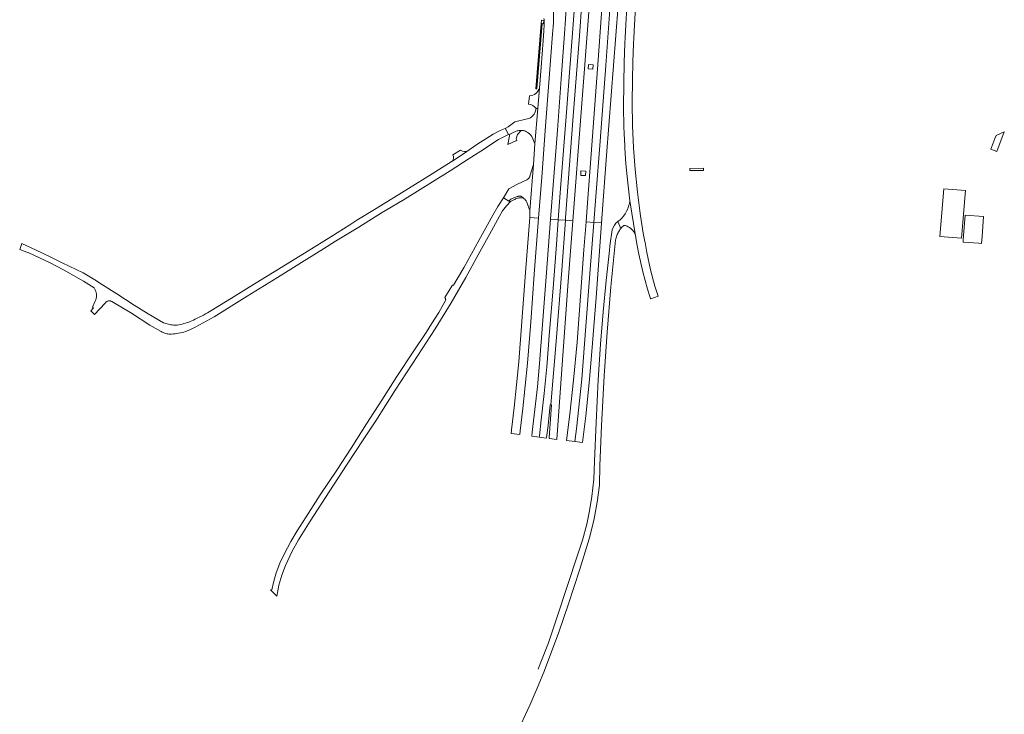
# Model space of a CAD drawing. Header units: metres. Extents: x 152391 to 157968, y 462336 to 467280.
# Tile 547 of 656: x 157125.65 to 157130.16, y 462630.05 to 462633.23. Entities that reach past the tile are written whole.
import ezdxf

# ---------------------------------------------------------------- set-up
doc = ezdxf.new("R2010")
doc.units = ezdxf.units.M
doc.header["$LTSCALE"] = 0.75
for name, color, linetype, lineweight in [('B-WE-VH-VERHARDING_ASFALT-GV', 251, 'Continuous', 18), ('B-WE-VH-VERHARDING_BEDRIJFSVLOERPLAAT-GV', 251, 'Continuous', 18), ('B-WE-VH-VERHARDING_BETON-GV', 251, 'Continuous', 18), ('B-WE-VH-VERHARDING_GESLOTEN-GV', 251, 'Continuous', 18), ('B-WE-VH-VERHARDING_HALFVERHARDING-GV', 251, 'Continuous', 18), ('B-WE-VH-VERHARDING_OPEN-GV', 251, 'Continuous', 18), ('B-WE-VH-VERHARDING_TEGEL_RUBBER-GV', 251, 'Continuous', 18)]:
    doc.layers.add(name, color=color, linetype=linetype, lineweight=lineweight)

msp = doc.modelspace()

# ---------------------------------------------------------------- linework, layer by layer
at = {"layer": 'B-WE-VH-VERHARDING_ASFALT-GV'}
for points in [[(157128.428, 462633.2878), (157128.423, 462633.2052), (157128.4199, 462633.1476), (157128.4184, 462633.1205), (157128.4157, 462633.0336), (157128.4133, 462632.9371), (157128.4128, 462632.8289), (157128.4137, 462632.7398), (157128.4153, 462632.7063), (157128.418, 462632.6531), (157128.4188, 462632.6407), (157128.4234, 462632.5694), (157128.4316, 462632.4814), (157128.4415, 462632.3999), (157128.4671, 462632.2391)], [(157128.4688, 462632.2293), (157128.4717, 462632.2129), (157128.4737, 462632.2022), (157128.4821, 462632.1552), (157128.5014, 462632.0739), (157128.5222, 462631.995), (157128.5326, 462631.9605), (157128.5357, 462631.9508), (157128.5366, 462631.9511), (157128.5702, 462631.9627), (157128.5559, 462632.0079), (157128.5357, 462632.0829), (157128.5196, 462632.1635), (157128.5109, 462632.2093), (157128.5102, 462632.2129), (157128.5029, 462632.2516), (157128.4905, 462632.3301), (157128.4867, 462632.3541), (157128.4764, 462632.4395), (157128.465, 462632.5434), (157128.4572, 462632.6424), (157128.4531, 462632.7449), (157128.4517, 462632.8495), (157128.4531, 462632.9525), (157128.4549, 462633.0365), (157128.458, 462633.119), (157128.4593, 462633.1456), (157128.4623, 462633.2056), (157128.4675, 462633.2865)], [(157128.4671, 462632.2391), (157128.4415, 462632.3999)], [(157127.9219, 462629.9586), (157127.9839, 462630.0916), (157128.0209, 462630.1775), (157128.0498, 462630.2483), (157128.1159, 462630.4239), (157128.1597, 462630.5537), (157128.2116, 462630.712), (157128.2554, 462630.8518), (157128.2768, 462630.9348), (157128.2917, 462631.0196), (157128.3024, 462631.0974), (157128.3033, 462631.1873), (157128.312, 462631.3682), (157128.3233, 462631.5976), (157128.3366, 462631.7973), (157128.3537, 462632.0057), (157128.3737, 462632.2039), (157128.3742, 462632.2092), (157128.3749, 462632.2145), (157128.3758, 462632.2197), (157128.3769, 462632.2249), (157128.3783, 462632.23), (157128.3798, 462632.2351), (157128.3816, 462632.2401), (157128.3835, 462632.2451), (157128.3856, 462632.2499), (157128.3879, 462632.2547), (157128.3904, 462632.2594), (157128.3931, 462632.264), (157128.396, 462632.2684), (157128.3991, 462632.2728), (157128.3997, 462632.2734), (157128.3862, 462632.3052)], [(157128.3862, 462632.3052), (157128.3997, 462632.2734)], [(157128.3606, 462632.2665), (157128.3606, 462632.2663), (157128.3501, 462632.193), (157128.3472, 462632.172), (157128.3323, 462632.0348), (157128.3189, 462631.8909), (157128.307, 462631.7436), (157128.2962, 462631.5791), (157128.2868, 462631.3848), (157128.2788, 462631.2067), (157128.2756, 462631.1241), (157128.2666, 462631.0457), (157128.2562, 462630.9797), (157128.2433, 462630.9182), (157128.2239, 462630.8457), (157128.2018, 462630.7763), (157128.1085, 462630.4933), (157128.068, 462630.375), (157128.0309, 462630.2786), (157128.0214, 462630.2542)]]:
    msp.add_lwpolyline(points, dxfattribs=at)
for points in [[(157127.6936, 462632.6256), (157127.629, 462632.5818), (157127.6268, 462632.5804), (157127.5349, 462632.5235), (157127.4266, 462632.4557), (157127.2783, 462632.3646), (157127.1908, 462632.3106), (157127.1579, 462632.2897), (157127.0706, 462632.2342), (157126.9632, 462632.1677), (157126.8514, 462632.0988), (157126.7285, 462632.0232), (157126.6165, 462631.9539), (157126.5057, 462631.8871), (157126.4965, 462631.8815), (157126.4872, 462631.8761), (157126.4778, 462631.8709), (157126.4682, 462631.866), (157126.4585, 462631.8612), (157126.4487, 462631.8568), (157126.4416, 462631.8534), (157126.4344, 462631.8502), (157126.4272, 462631.8471), (157126.4198, 462631.8443), (157126.4124, 462631.8417), (157126.4049, 462631.8393), (157126.3973, 462631.837), (157126.3897, 462631.835), (157126.3821, 462631.8332), (157126.3744, 462631.8316), (157126.3666, 462631.8302), (157126.3609, 462631.83), (157126.3551, 462631.8301), (157126.3494, 462631.8304), (157126.3437, 462631.8309), (157126.338, 462631.8317), (157126.3323, 462631.8327), (157126.3267, 462631.8339), (157126.3212, 462631.8354), (157126.3157, 462631.837), (157126.3103, 462631.8389), (157126.3049, 462631.8411), (157126.234, 462631.8815), (157126.1695, 462631.9209), (157126.0899, 462631.9729), (157126.025, 462632.0153), (157125.9899, 462632.0377), (157125.9361, 462632.0695), (157125.8404, 462632.116), (157125.782, 462632.144), (157125.7205, 462632.1727), (157125.6549, 462632.204), (157125.6453, 462632.1769), (157125.6853, 462632.1612), (157125.6871, 462632.1605), (157125.7819, 462632.117), (157125.8466, 462632.0839), (157125.9374, 462632.0313), (157125.9862, 462632.0015), (157125.9882, 462631.9982), (157125.99, 462631.9949), (157125.9916, 462631.9914), (157125.9931, 462631.9879), (157125.9943, 462631.9843), (157125.9953, 462631.9806), (157125.996, 462631.9769), (157125.9966, 462631.9731), (157125.9969, 462631.9693), (157125.997, 462631.9655), (157125.9969, 462631.9617), (157125.9966, 462631.9579), (157125.9961, 462631.9541), (157125.9953, 462631.9504), (157125.9943, 462631.9467), (157125.9931, 462631.9431), (157125.9918, 462631.9395), (157125.9902, 462631.9361), (157125.9791, 462631.9128), (157125.9833, 462631.9099), (157125.9706, 462631.8956), (157125.9888, 462631.8795), (157126.0364, 462631.9311), (157126.0378, 462631.9329), (157126.0394, 462631.9346), (157126.0412, 462631.9361), (157126.0431, 462631.9374), (157126.0451, 462631.9386), (157126.0472, 462631.9395), (157126.0493, 462631.9403), (157126.0516, 462631.9408), (157126.0539, 462631.9411), (157126.0562, 462631.9412), (157126.0585, 462631.9411), (157126.0608, 462631.9408), (157126.063, 462631.9402), (157126.0652, 462631.9394), (157126.0673, 462631.9385), (157126.1569, 462631.8851), (157126.2421, 462631.8301), (157126.2902, 462631.803), (157126.2941, 462631.8006), (157126.2981, 462631.7984), (157126.3022, 462631.7964), (157126.3064, 462631.7946), (157126.3107, 462631.7931), (157126.3151, 462631.7917), (157126.3196, 462631.7906), (157126.324, 462631.7897), (157126.3286, 462631.7891), (157126.3331, 462631.7886), (157126.3413, 462631.7891), (157126.3494, 462631.7898), (157126.3575, 462631.7907), (157126.3655, 462631.7919), (157126.3736, 462631.7932), (157126.3816, 462631.7947), (157126.3895, 462631.7964), (157126.3975, 462631.7983), (157126.4053, 462631.8004), (157126.4244, 462631.8082), (157126.4531, 462631.8222), (157126.536, 462631.8679), (157126.687, 462631.9625), (157126.8262, 462632.0481), (157126.9609, 462632.1315), (157127.0371, 462632.1793), (157127.0929, 462632.2143), (157127.1989, 462632.2789), (157127.3038, 462632.3444), (157127.4001, 462632.4017), (157127.6182, 462632.5376), (157127.7007, 462632.5907), (157127.7578, 462632.6265), (157127.8398, 462632.6796), (157127.8856, 462632.7035), (157127.871, 462632.7294), (157127.8704, 462632.7303), (157127.8469, 462632.7209), (157127.8156, 462632.7042), (157127.7403, 462632.6571)], [(157127.629, 462632.5818), (157127.6936, 462632.6256), (157127.6835, 462632.6249), (157127.6736, 462632.6269), (157127.6646, 462632.6317), (157127.6294, 462632.6094), (157127.6325, 462632.6028), (157127.6335, 462632.5956), (157127.6323, 462632.5884)], [(157127.8616, 462632.4139), (157127.8365, 462632.3727), (157127.814, 462632.334), (157127.7486, 462632.2176), (157127.6818, 462632.0953), (157127.6478, 462632.0384), (157127.633, 462632.0137), (157127.6282, 462632.0132), (157127.6104, 462631.9845), (157127.5933, 462631.9571), (157127.5945, 462631.9558), (157127.5954, 462631.9543), (157127.5962, 462631.9526), (157127.5968, 462631.951), (157127.5972, 462631.9492), (157127.5973, 462631.9474), (157127.5972, 462631.9457), (157127.597, 462631.9439), (157127.5965, 462631.9422), (157127.5664, 462631.8884), (157127.5328, 462631.8354), (157127.5076, 462631.7958), (157127.448, 462631.7081), (157127.3741, 462631.5942), (157127.3045, 462631.4869), (157127.2351, 462631.3772), (157127.1647, 462631.2658), (157127.0978, 462631.1658), (157127.0225, 462631.0528), (157126.9577, 462630.9518), (157126.9175, 462630.8878), (157126.8881, 462630.8382), (157126.8567, 462630.7802), (157126.8373, 462630.7395), (157126.821, 462630.6947), (157126.808, 462630.6518), (157126.8013, 462630.6175), (157126.8002, 462630.617), (157126.7975, 462630.6166), (157126.7942, 462630.6178), (157126.8232, 462630.5889), (157126.8277, 462630.6127), (157126.8323, 462630.6386), (157126.8471, 462630.6854), (157126.863, 462630.729), (157126.8937, 462630.7947), (157126.9232, 462630.8469), (157126.9769, 462630.9318), (157127.0629, 462631.0668), (157127.1455, 462631.1927), (157127.2199, 462631.3052), (157127.2767, 462631.3912), (157127.3657, 462631.5316), (157127.4703, 462631.6915), (157127.5487, 462631.8128), (157127.6224, 462631.9316), (157127.6889, 462632.0476), (157127.7455, 462632.1528), (157127.8072, 462632.2622), (157127.8436, 462632.3285), (157127.8581, 462632.3534), (157127.8756, 462632.3764), (157127.8946, 462632.396), (157127.8869, 462632.3982)]]:
    msp.add_lwpolyline(points, close=True, dxfattribs=at)
for points in [[(157128.4415, 462632.3999, -0.171698), (157128.3947, 462632.3109)], [(157128.3862, 462632.3052, 0.161045), (157128.3606, 462632.2665)], [(157128.3885, 462632.3069, 0.007718), (157128.3862, 462632.3052)], [(157128.3947, 462632.3109, 0.025646), (157128.3885, 462632.3069)], [(157128.3997, 462632.2734, -0.051821), (157128.4143, 462632.287)], [(157128.4143, 462632.287, -0.082059), (157128.4341, 462632.2807)], [(157128.4341, 462632.2807, -0.218123), (157128.4671, 462632.2391)], [(157128.4671, 462632.2391, -0.039453), (157128.4688, 462632.2293)]]:
    msp.add_lwpolyline(points, format="xyb", dxfattribs=at)
at = {"layer": 'B-WE-VH-VERHARDING_BEDRIJFSVLOERPLAAT-GV'}
msp.add_lwpolyline([(157128.7789, 462632.5484), (157128.7166, 462632.5479), (157128.7167, 462632.5383), (157128.7789, 462632.5379)], close=True, dxfattribs=at)
at = {"layer": 'B-WE-VH-VERHARDING_BETON-GV'}
msp.add_lwpolyline([(157130.0955, 462632.6359), (157130.1222, 462632.6256), (157130.157, 462632.7158), (157130.1192, 462632.6989), (157130.114, 462632.685)], close=True, dxfattribs=at)
at = {"layer": 'B-WE-VH-VERHARDING_GESLOTEN-GV'}
for points in [[(157128.1457, 462633.2309), (157128.1423, 462633.165), (157128.1264, 462632.9586), (157128.1089, 462632.7232), (157128.0781, 462632.3159), (157128.078, 462632.3153), (157128.1131, 462632.3128), (157128.1224, 462632.4354), (157128.1487, 462632.7851), (157128.1763, 462633.1483), (157128.1886, 462633.3101), (157128.1502, 462633.3132), (157128.1502, 462633.312)], [(157128.1886, 462633.3101), (157128.1763, 462633.1483), (157128.1487, 462632.7851), (157128.1224, 462632.4354), (157128.1131, 462632.3128), (157128.1458, 462632.3104), (157128.1467, 462632.3221), (157128.1818, 462632.7877), (157128.2097, 462633.1549), (157128.2213, 462633.3075)], [(157128.1804, 462632.3078), (157128.1805, 462632.3082), (157128.2565, 462633.304), (157128.2566, 462633.3047), (157128.2213, 462633.3075), (157128.2097, 462633.1549), (157128.1818, 462632.7877), (157128.1467, 462632.3221), (157128.1458, 462632.3104)], [(157128.315, 462633.3), (157128.315, 462633.2996), (157128.296, 462633.0448), (157128.2632, 462632.6134), (157128.2466, 462632.3905), (157128.2403, 462632.3035), (157128.2762, 462632.3009), (157128.2852, 462632.4186), (157128.3047, 462632.6724), (157128.3304, 462633.0191), (157128.3512, 462633.2971)], [(157128.3875, 462633.2941), (157128.3875, 462633.2941), (157128.3512, 462633.2971), (157128.3304, 462633.0191), (157128.3047, 462632.6724), (157128.2852, 462632.4186), (157128.2762, 462632.3009), (157128.3117, 462632.2983), (157128.3117, 462632.2983), (157128.3344, 462632.6064)], [(157128.0232, 462632.3195), (157127.9831, 462632.3226), (157127.9635, 462632.0707), (157127.9468, 462631.8471), (157127.9317, 462631.6617), (157127.9222, 462631.5567), (157127.9114, 462631.4527), (157127.899, 462631.3499), (157127.8968, 462631.3338), (157127.9366, 462631.3284), (157127.9389, 462631.3456), (157127.9514, 462631.4487), (157127.9621, 462631.5525), (157127.9715, 462631.6557), (157127.9871, 462631.8437), (157128.0034, 462632.0635)], [(157128.078, 462632.3153), (157128.058, 462632.0511), (157128.0275, 462631.6546), (157128.0173, 462631.5479), (157128.0062, 462631.4432), (157127.9938, 462631.3396), (157127.9913, 462631.3212), (157128.0258, 462631.3169), (157128.0265, 462631.3231), (157128.0351, 462631.3968), (157128.0493, 462631.5169), (157128.06, 462631.6394), (157128.0737, 462631.8014), (157128.0893, 462631.9989), (157128.1045, 462632.1993), (157128.1131, 462632.3128)], [(157128.0583, 462631.3129), (157128.0586, 462631.3153), (157128.0663, 462631.3706), (157128.0767, 462631.4651), (157128.0791, 462631.4649), (157128.1038, 462631.7557), (157128.1294, 462632.0818), (157128.1458, 462632.3104), (157128.1131, 462632.3128), (157128.1045, 462632.1993), (157128.0893, 462631.9989), (157128.0737, 462631.8014), (157128.06, 462631.6394), (157128.0493, 462631.5169), (157128.0351, 462631.3968), (157128.0265, 462631.3231), (157128.0258, 462631.3169)], [(157128.071, 462631.3113), (157128.1062, 462631.3069), (157128.1217, 462631.5217), (157128.1591, 462632.0295), (157128.1804, 462632.3078), (157128.1458, 462632.3104), (157128.1294, 462632.0818), (157128.1038, 462631.7557), (157128.0791, 462631.4649), (157128.0816, 462631.4647), (157128.0711, 462631.3135)], [(157128.2403, 462632.3035), (157128.231, 462632.1746), (157128.2153, 462631.963), (157128.1993, 462631.7518), (157128.1823, 462631.578), (157128.1662, 462631.4228), (157128.151, 462631.3013), (157128.1894, 462631.2965), (157128.1968, 462631.3557), (157128.2206, 462631.5826), (157128.2395, 462631.8254), (157128.2581, 462632.0657), (157128.2762, 462632.3009)], [(157128.3022, 462632.1686), (157128.3117, 462632.2983), (157128.2762, 462632.3009), (157128.2581, 462632.0657), (157128.2395, 462631.8254), (157128.2206, 462631.5826), (157128.1968, 462631.3557), (157128.1894, 462631.2965), (157128.2239, 462631.2922), (157128.224, 462631.2923), (157128.2394, 462631.415), (157128.2562, 462631.5812), (157128.2706, 462631.7471), (157128.2862, 462631.9571)]]:
    msp.add_lwpolyline(points, close=True, dxfattribs=at)
for points in [[(157128.0869, 462633.1627, 0.063065), (157128.0879, 462633.303)], [(157128.0477, 462633.2343, 0.001643), (157128.0489, 462633.2161)], [(157128.0489, 462633.2161, -0.006752), (157128.0468, 462633.1777)]]:
    msp.add_lwpolyline(points, format="xyb", dxfattribs=at)
for points in [[(157128.0065, 462632.6605), (157127.9998, 462632.5652), (157127.9834, 462632.3544), (157127.9836, 462632.3295), (157127.9831, 462632.323), (157127.9831, 462632.3226), (157128.0232, 462632.3195), (157128.0233, 462632.32), (157128.0373, 462632.5071), (157128.0554, 462632.7414), (157128.071, 462632.9615), (157128.0869, 462633.1627)], [(157128.0468, 462633.1777), (157128.044, 462633.1335), (157128.0347, 462633.012), (157128.0267, 462632.9161), (157128.0192, 462632.8216), (157128.0065, 462632.6605)]]:
    msp.add_lwpolyline(points, dxfattribs=at)
at = {"layer": 'B-WE-VH-VERHARDING_HALFVERHARDING-GV'}
for points in [[(157127.9094, 462632.7133), (157127.8917, 462632.7043), (157127.8814, 462632.6574), (157127.9192, 462632.6749), (157127.9228, 462632.6766)], [(157127.9228, 462632.6766), (157127.92, 462632.6835), (157127.9269, 462632.7033), (157127.9437, 462632.7222)]]:
    msp.add_lwpolyline(points, dxfattribs=at)
for points in [[(157127.9204, 462632.7182, 0.031814), (157127.9094, 462632.7133)], [(157127.9282, 462632.7202, 0.047782), (157127.9204, 462632.7182)], [(157127.9406, 462632.722, 0.008794), (157127.9282, 462632.7202)], [(157127.9437, 462632.7222, 0.035979), (157127.9406, 462632.722)]]:
    msp.add_lwpolyline(points, format="xyb", dxfattribs=at)
at = {"layer": 'B-WE-VH-VERHARDING_OPEN-GV'}
for points in [[(157128.0343, 462633.2122), (157128.0107, 462632.9128), (157128.0153, 462632.9127), (157128.0389, 462633.2114)], [(157128.0343, 462633.2122), (157128.0389, 462633.2114), (157128.0453, 462633.2103), (157128.0467, 462633.2259), (157128.0358, 462633.2273)], [(157128.272, 462633.0018), (157128.2738, 462633.0218), (157128.252, 462633.0244), (157128.2503, 462633.0044)], [(157128.238, 462632.5147), (157128.2392, 462632.5346), (157128.2171, 462632.5361), (157128.216, 462632.5162)]]:
    msp.add_lwpolyline(points, close=True, dxfattribs=at)
for points in [[(157127.9816, 462632.8804), (157127.9764, 462632.8421)], [(157128.012, 462632.8222), (157128.0192, 462632.8216), (157128.0267, 462632.9161)], [(157127.9933, 462632.6908), (157128.0065, 462632.6605), (157128.0192, 462632.8216), (157128.012, 462632.8222), (157128.0091, 462632.8122)], [(157127.9653, 462632.7735), (157127.9144, 462632.7609), (157127.8832, 462632.7391), (157127.8704, 462632.7303), (157127.871, 462632.7294), (157127.8856, 462632.7035), (157127.8917, 462632.7043), (157127.9094, 462632.7133)], [(157127.9729, 462632.3848), (157127.9834, 462632.3544), (157127.9998, 462632.5652), (157127.9835, 462632.5123)], [(157127.9686, 462632.4954), (157127.9524, 462632.4877), (157127.9228, 462632.4736), (157127.8865, 462632.4548), (157127.8616, 462632.4139), (157127.8869, 462632.3982)], [(157127.8869, 462632.3982), (157127.8946, 462632.396), (157127.9062, 462632.4024)], [(157127.9252, 462632.419), (157127.8996, 462632.4088)], [(157127.8996, 462632.4088), (157127.9252, 462632.419)], [(157127.9378, 462632.4129), (157127.942, 462632.4131), (157127.9431, 462632.4131), (157127.9545, 462632.4111)]]:
    msp.add_lwpolyline(points, dxfattribs=at)
for points in [[(157128.0267, 462632.9161, -0.322107), (157127.9816, 462632.8804)], [(157127.9764, 462632.8421, -0.224674), (157128.012, 462632.8222)], [(157127.995, 462632.7875, -0.033546), (157127.9859, 462632.7799)], [(157128.0022, 462632.7957, -0.037098), (157127.995, 462632.7875)], [(157128.0059, 462632.8021, -0.065282), (157128.0022, 462632.7957)], [(157128.0091, 462632.8122, -0.044633), (157128.0059, 462632.8021)], [(157127.9778, 462632.7758, -0.056787), (157127.9653, 462632.7735)], [(157127.9859, 462632.7799, -0.085461), (157127.9778, 462632.7758)], [(157127.9094, 462632.7133, -0.031814), (157127.9204, 462632.7182)], [(157127.9204, 462632.7182, -0.047782), (157127.9282, 462632.7202)], [(157127.9282, 462632.7202, -0.008794), (157127.9406, 462632.722)], [(157127.9406, 462632.722, -0.035979), (157127.9437, 462632.7222)], [(157127.9437, 462632.7222, -0.023925), (157127.9462, 462632.7221)], [(157127.9462, 462632.7221, -0.006696), (157127.9535, 462632.7212)], [(157127.9535, 462632.7212, -0.052859), (157127.9596, 462632.7197)], [(157127.9596, 462632.7197, -0.036707), (157127.9677, 462632.716)], [(157127.9677, 462632.716, -0.041064), (157127.98, 462632.7078)], [(157127.98, 462632.7078, -0.062198), (157127.9863, 462632.7015)], [(157127.9863, 462632.7015, -0.042116), (157127.9933, 462632.6908)], [(157127.9835, 462632.5123, -0.043698), (157127.9811, 462632.5074)], [(157127.9778, 462632.5029, -0.092201), (157127.9686, 462632.4954)], [(157127.9811, 462632.5074, -0.043723), (157127.9778, 462632.5029)], [(157127.9332, 462632.4208, 0.04513), (157127.9297, 462632.4203)], [(157127.9297, 462632.4203, -0.04513), (157127.9332, 462632.4208)], [(157127.939, 462632.4208, 0.023856), (157127.9332, 462632.4208)], [(157127.9332, 462632.4208, -0.023856), (157127.939, 462632.4208)], [(157127.9415, 462632.4203, 0.057096), (157127.939, 462632.4208)], [(157127.939, 462632.4208, -0.057096), (157127.9415, 462632.4203)], [(157127.8996, 462632.4088, 0.080858), (157127.8869, 462632.3982)], [(157127.8869, 462632.3982, -0.080858), (157127.8996, 462632.4088)], [(157127.9062, 462632.4024, -0.018455), (157127.9218, 462632.4098)], [(157127.9218, 462632.4098, -0.063261), (157127.9297, 462632.412)], [(157127.9297, 462632.4203, 0.033569), (157127.9252, 462632.419)], [(157127.9252, 462632.419, -0.033569), (157127.9297, 462632.4203)], [(157127.9297, 462632.412, -0.02233), (157127.9378, 462632.4129)], [(157127.943, 462632.4198, 0.034233), (157127.9415, 462632.4203)], [(157127.9415, 462632.4203, -0.034233), (157127.943, 462632.4198)], [(157127.9456, 462632.4183, 0.056574), (157127.943, 462632.4198)], [(157127.943, 462632.4198, -0.056574), (157127.9456, 462632.4183)], [(157127.9545, 462632.4111, 0.032836), (157127.9456, 462632.4183)], [(157127.9456, 462632.4183, -0.032836), (157127.9545, 462632.4111)], [(157127.9545, 462632.4111, -0.016598), (157127.9593, 462632.4063)], [(157127.9593, 462632.4063, -0.010772), (157127.9658, 462632.3989)], [(157127.9658, 462632.3989, -0.059159), (157127.969, 462632.394)], [(157127.969, 462632.394, -0.034196), (157127.9729, 462632.3848)]]:
    msp.add_lwpolyline(points, format="xyb", dxfattribs=at)
at = {"layer": 'B-WE-VH-VERHARDING_TEGEL_RUBBER-GV'}
for points in [[(157129.8804, 462632.4548), (157129.8618, 462632.2361), (157129.9607, 462632.2278), (157129.9792, 462632.4464)], [(157130.0389, 462632.2054), (157130.0528, 462632.2043), (157130.0552, 462632.2366), (157130.062, 462632.3281), (157129.977, 462632.3344), (157129.9686, 462632.2211), (157129.9679, 462632.2106)]]:
    msp.add_lwpolyline(points, close=True, dxfattribs=at)

doc.saveas('drawing.dxf')
